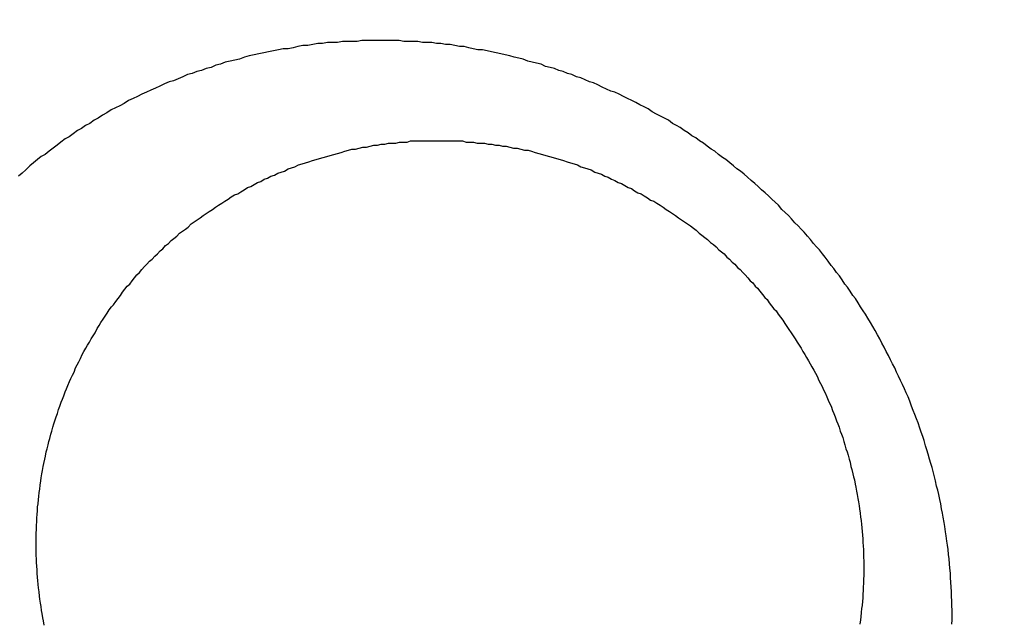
# Model space of a CAD drawing. Header units: millimetres. Extents: x -604189 to 881711, y -381903 to -7297.
# Tile 885 of 1056: x -558628.86 to -558619.36, y -165424.33 to -165418.51. Entities that reach past the tile are written whole.
import ezdxf

# ---------------------------------------------------------------- set-up
doc = ezdxf.new("R2010")
doc.units = ezdxf.units.MM
doc.header["$LTSCALE"] = 100
doc.linetypes.add('0.5_0.5', pattern=[1, 0.5, -0.5])
doc.linetypes.add('ACAD_ISO04W100', pattern=[30.5, 24, -3, 0.5, -3])
doc.layers.get('Defpoints').update_dxf_attribs({"color": 30})
doc.layers.add('OPIS', color=7, linetype='Continuous')
doc.layers.add('strop osie', color=80, linetype='ACAD_ISO04W100', lineweight=5)
doc.styles.get("Standard").update_dxf_attribs({"font": 'romans.shx', "width": 0.5})
doc.dimstyles.new('1 50', dxfattribs={"dimtxt": 150, "dimasz": 80, "dimexe": 1, "dimexo": 1, "dimgap": 20, "dimtad": 1, "dimdec": 0, "dimlfac": 0.1, "dimtxsty": 'Standard', "dimblk": 'ARCHTICK', "dimcen": 200, "dimclrd": 2, "dimadec": 1, "dimazin": 0, "dimtfac": 1, "dimtdec": 0, "dimtmove": 0, "dimatfit": 3, "dimldrblk": 'ARCHTICK', "dimfxl": 120, "dimfxlon": 1, "dimtfill": 1, "dimarcsym": 0})

# ---------------------------------------------------------------- blocks, each defined once
blk = doc.blocks.new('_ArchTick')
at = {"layer": 'strop osie', "color": 0, "const_width": 0.15}
blk.add_lwpolyline([(-0.5, -0.5), (0.5, 0.5)], dxfattribs=at)
blk = doc.blocks.new('*D3294')
at = {"layer": 'Defpoints', "color": 0, "linetype": 'ByBlock', "lineweight": 5, "transparency": 16777216}
for p in [(-595783.1257, -159420.3032), (-593748.9238, -159420.3032), (-552118.9353, -179940.3025)]:
    blk.add_point(p, dxfattribs=at)
at = {"layer": 'OPIS', "color": 0, "linetype": 'Continuous', "lineweight": -2, "transparency": 16777216}
for p, q in [((-595723.1257, -159420.3032), (-595784.1257, -159420.3032)), ((-595723.1257, -179940.3025), (-595784.1257, -179940.3025))]:
    blk.add_line(p, q, dxfattribs=at)
at = {"layer": 'OPIS', "color": 2, "lineweight": -2, "transparency": 16777216}
blk.add_line((-595783.1257, -179940.3025), (-595783.1257, -159420.3032), dxfattribs=at)
at = {"layer": 'OPIS', "color": 2, "linetype": 'ByBlock', "lineweight": -2, "transparency": 16777216, "xscale": 80, "yscale": 80, "zscale": 80}
for p, rotation in [((-595783.1257, -159420.3032), 90), ((-595783.1257, -179940.3025), 270)]:
    blk.add_blockref('_ArchTick', p, dxfattribs=dict(at, rotation=rotation))
at = {"layer": 'OPIS', "color": 0, "linetype": 'ByBlock', "lineweight": 13, "transparency": 16777216, "insert": (-595878.1257, -169680.3029), "char_height": 150, "attachment_point": 5, "rotation": 90, "bg_fill": 3, "box_fill_scale": 1.1, "bg_fill_color": 256, "bg_fill_true_color": 13158600, "bg_fill_transparency": 0}
blk.add_mtext('2052', dxfattribs=at)

msp = doc.modelspace()

# ---------------------------------------------------------------- hatches: boundary and pattern name
at = {"layer": 'OPIS', "linetype": 'ByBlock', "lineweight": 15}
h = msp.add_hatch(dxfattribs=at)
h.set_pattern_fill('ANSI37', color=0, scale=80, angle=45)
h.set_pattern_definition([(90, (-306927.96, 32475.8), (-254, 0), []), (180, (-306927.96, 32475.8), (-3e-14, -254), [])])
h.paths.add_polyline_path([(-559745.6161, -168470.3032), (-559845.6161, -168470.3032), (-559845.6161, -168410.3032), (-559745.6161, -168410.3032), (-559745.6161, -168350.3032), (-560845.6161, -168350.3032), (-560845.6161, -168410.3032), (-560745.6161, -168410.3032), (-560745.6161, -168470.3032, 0.267949), (-560295.6161, -169249.7261), (-560295.6161, -169481.1844, -0.414214), (-559952.6795, -169824.121, -1), (-560638.5527, -169824.121, -0.414214), (-560295.6161, -169481.1844), (-560295.6161, -169249.7261, -0.267949), (-560745.6161, -168470.3032), (-560845.6161, -168470.3032), (-560845.6161, -168350.3032), (-561118.9235, -168350.3032), (-561118.9235, -172095.2912), (-559553.9216, -172095.2896), (-559553.9235, -168350.3032), (-559745.6161, -168350.3032)])
h.paths.add_polyline_path([(-560989.2376, -171970.2882), (-560989.2376, -171369.4302), (-560514.2381, -171369.4302, -0.414232), (-560506.2376, -171377.4302), (-560506.2376, -171961.4357, -0.403374), (-560513.9405, -171969.4302), (-560989.2376, -171969.4302), (-560998.9235, -171970.2883)], flags=16)
h.paths.add_polyline_path([(-560569.2376, -171447.4302), (-560569.2376, -171891.4302, -0.414209), (-560619.2368, -171941.4302), (-560824.2357, -171941.4318, -0.414225), (-560874.2376, -171891.4318), (-560874.2376, -171447.4318, -0.414209), (-560824.2384, -171397.4318), (-560619.238, -171397.4302, -0.414216)], flags=0)
h.paths.add_polyline_path([(-560754.7376, -171692.2717), (-560768.2641, -171689.5342), (-560778.5199, -171674.0914), (-560777.5796, -171669.433), (-560791.3376, -171669.433), (-560788.5131, -171683.4206), (-560780.6181, -171695.3108), (-560768.7278, -171703.2059), (-560754.7376, -171706.0309)], flags=0)
h.paths.add_polyline_path([(-560926.5376, -171669.4319), (-560944.0375, -171669.4319), (-560944.0376, -171669.4319), (-560938.9119, -171681.8063), (-560926.5376, -171686.9319)], flags=0)
h.paths.add_polyline_path([(-559553.9256, -164304.9199), (-559553.9257, -164080.3032), (-560998.9235, -164080.3032), (-560998.9235, -164130.3032), (-561051.7578, -164130.3032), (-561051.7578, -164230.3032), (-561112.4092, -164230.3032), (-561118.2586, -165128.2363), (-561111.7578, -165130.3032), (-561051.7578, -165130.3032), (-561051.7578, -165230.3032), (-560998.9235, -165230.3032), (-560998.9235, -165930.3032), (-560968.9235, -165930.3032), (-559691.7578, -165930.3032), (-559691.7578, -166884.9244, -0.259771), (-560368.4683, -166480.3032), (-560576.7808, -166480.3032, -0.694758), (-561118.9235, -166682.1405), (-561118.9235, -167150.3032), (-559553.9241, -167150.3032), (-559553.9249, -165742.5853, -0.501722), (-560517.8869, -165023.7527, -0.501722)])
h.paths.add_polyline_path([(-561051.7578, -166930.3032), (-561051.7578, -167030.3032), (-561111.7578, -167030.3032), (-561111.7578, -166930.3032)], flags=16)
h.paths.add_polyline_path([(-559553.9256, -164304.9199, 0.501722), (-560517.8869, -165023.7527, 0.501722), (-559553.9249, -165742.5853)], flags=17)
h.paths.add_polyline_path([(-559017.8869, -165023.7527, 0.331805), (-559553.9256, -164304.9199), (-559553.9249, -165742.5853, 0.331804)], flags=17)
h.paths.add_polyline_path([(-558393.9201, -165930.3032), (-559553.9248, -165930.3032), (-559553.9242, -167030.3032), (-558393.9201, -167030.3032)])
edge = h.paths.add_edge_path(flags=16)
edge.add_ellipse((-558869.2567, -166529.0581), major_axis=(0, 174.9447), ratio=0.83560798, start_angle=0, end_angle=180, ccw=False)
edge.add_line((-558869.0233, -166354.0889), (-558868.8365, -166354.1133))
edge.add_line((-558868.8365, -166354.1133), (-558551.7582, -166354.1133))
edge.add_ellipse((-558534.0421, -166361.1263), major_axis=(0, 22.0682), ratio=0.9052568, start_angle=0, end_angle=83.73181, ccw=False)
edge.add_line((-558534.0421, -166339.0581), (-558415.4419, -166339.0581))
edge.add_line((-558415.4419, -166339.0581), (-558415.4419, -166719.058))
edge.add_line((-558415.4419, -166719.058), (-558534.0421, -166719.058))
edge.add_ellipse((-558534.0421, -166696.9898), major_axis=(0, 22.0682), ratio=0.9052568, start_angle=108.52912, end_angle=180, ccw=False)
edge.add_line((-558552.9839, -166704.0028), (-558869.2567, -166704.0028))
edge = h.paths.add_edge_path(flags=16)
edge.add_ellipse((-558655.1487, -165473.0705), major_axis=(119.5767, 0), ratio=0.97546159, start_angle=134.53493, end_angle=225.46507, ccw=False)
edge.add_ellipse((-558571.3619, -165553.0941), major_axis=(-236.8278, 0), ratio=0.97546159, start_angle=293.077059, end_angle=315.064585, ccw=False)
edge.add_ellipse((-558581.1214, -165519.0637), major_axis=(-200.9624, 0), ratio=0.97546159, start_angle=268.869132, end_angle=294.416017, ccw=False)
edge.add_line((-558577.1552, -165323.0707), (-558434.7252, -165323.0707))
edge.add_line((-558434.7252, -165323.0707), (-558434.7252, -165623.0703))
edge.add_line((-558434.7252, -165623.0703), (-558577.1552, -165623.0703))
edge.add_ellipse((-558581.1214, -165427.0774), major_axis=(200.9624, 0), ratio=0.97546159, start_angle=245.583983, end_angle=271.130868, ccw=False)
edge.add_ellipse((-558571.3619, -165393.0469), major_axis=(-236.8278, 0), ratio=0.97546159, start_angle=404.935415, end_angle=426.922941, ccw=False)
h.paths.add_polyline_path([(-559691.7578, -166075.3032), (-560476.9877, -166075.3032, 0.131652), (-560368.4683, -166480.3032), (-559691.7578, -166480.3032)], flags=17)
h.paths.add_polyline_path([(-560476.9877, -166075.3032), (-559691.7578, -166075.3032), (-559691.7578, -165930.3032), (-560991.7578, -165930.3032), (-561051.7578, -165930.3032), (-561051.7578, -166030.3032), (-561118.9235, -166030.3032), (-561118.9235, -166278.4659, -0.694758), (-560576.7808, -166480.3032), (-560368.4683, -166480.3032, -0.131652)], flags=17)
h.paths.add_polyline_path([(-571773.9197, -161590.5433), (-574108.1879, -161590.5433), (-574098.9171, -166615.2859), (-571773.9197, -166615.2837)])
h.paths.add_polyline_path([(-559933.2163, -164919.2007), (-558639.2026, -164919.2007), (-558639.2026, -164793.3399), (-559933.2163, -164793.3399)], flags=25)
h.paths.add_polyline_path([(-560038.7197, -166687.5881), (-559732.9898, -166687.5881), (-559732.9898, -166284.5895), (-560038.7197, -166284.5895)], flags=25)
h.paths.add_polyline_path([(-559928.8713, -165007.0998), (-559413.7498, -165007.0998), (-559413.7498, -164907.7601), (-559928.8713, -164907.7601)], flags=9)
h.paths.add_polyline_path([(-559933.2163, -164919.2007), (-558639.2026, -164919.2007), (-558639.2026, -164793.3399), (-559933.2163, -164793.3399)], flags=25)
h.paths.add_polyline_path([(-560330.8592, -165014.5781), (-559994.1825, -165014.5781), (-559994.1825, -164899.1947), (-560330.8592, -164899.1947)], flags=24)
h.paths.add_polyline_path([(-560290.2043, -164902.8369), (-560108.3543, -164902.8369), (-560108.3543, -164804.8069), (-560290.2043, -164804.8069)], flags=24)
h.paths.add_polyline_path([(-560498.8656, -166997.3416), (-559983.7441, -166997.3416), (-559983.7441, -166898.0019), (-560498.8656, -166898.0019)], flags=24)
h.paths.add_polyline_path([(-560498.7904, -166887.3416), (-559655.7235, -166887.3416), (-559655.7235, -166788.0019), (-560498.7904, -166788.0019)], flags=24)
h.paths.add_polyline_path([(-560900.8535, -167004.8199), (-560564.1768, -167004.8199), (-560564.1768, -166889.4365), (-560900.8535, -166889.4365)], flags=24)
h.paths.add_polyline_path([(-560860.1986, -166893.0787), (-560678.3486, -166893.0787), (-560678.3486, -166795.0487), (-560860.1986, -166795.0487)], flags=24)
h.paths.add_polyline_path([(-560525.1681, -170610.564), (-560010.0466, -170610.564), (-560010.0466, -170511.2243), (-560525.1681, -170511.2243)], flags=24)
h.paths.add_polyline_path([(-560529.5131, -170522.665), (-559444.307, -170522.665), (-559444.307, -170396.8042), (-560529.5131, -170396.8042)], flags=9)
h.paths.add_polyline_path([(-560927.156, -170618.0423), (-560590.4793, -170618.0423), (-560590.4793, -170502.659), (-560927.156, -170502.659)], flags=24)
h.paths.add_polyline_path([(-560886.5011, -170506.3012), (-560704.6511, -170506.3012), (-560704.6511, -170408.2712), (-560886.5011, -170408.2712)], flags=24)
h.paths.add_polyline_path([(-560065.2995, -168940.3582), (-560065.2995, -168600.6584), (-560513.0758, -168600.6584), (-560513.0758, -168940.3582)], flags=24)
h.paths.add_polyline_path([(-559111.5256, -164087.3863), (-558760.9896, -164087.3863), (-558760.8154, -164093.1916), (-558760.6443, -164098.997), (-558760.4763, -164104.8025), (-558760.3114, -164110.6081), (-558760.1497, -164116.4138), (-558759.991, -164122.2195), (-558759.8355, -164128.0254), (-558759.683, -164133.8313), (-558759.5337, -164139.6373), (-558759.3874, -164145.4434), (-558759.2442, -164151.2496), (-558759.1041, -164157.0558), (-558758.9671, -164162.8622), (-558758.8332, -164168.6685), (-558758.7024, -164174.475), (-558758.5746, -164180.2815), (-558758.4499, -164186.0881), (-558758.3283, -164191.8948), (-558758.2098, -164197.7015), (-558758.0943, -164203.5083), (-558757.9818, -164209.3151), (-558757.8725, -164215.122), (-558757.7661, -164220.929), (-558757.6628, -164226.736), (-558757.5626, -164232.5431), (-558757.4654, -164238.3502), (-558757.3712, -164244.1574), (-558757.2801, -164249.9646), (-558757.1919, -164255.7719), (-558757.1068, -164261.5792), (-558757.0248, -164267.3865), (-558756.9458, -164273.1939), (-558756.8699, -164279.0014), (-558756.7972, -164284.8089), (-558756.7276, -164290.6164), (-558756.6612, -164296.4239), (-558756.5981, -164302.2315), (-558756.5382, -164308.0392), (-558756.4815, -164313.8468), (-558756.4282, -164319.6545), (-558756.3782, -164325.4622), (-558756.3315, -164331.2699), (-558756.2883, -164337.0777), (-558756.2484, -164342.8855), (-558756.2118, -164348.6933), (-558756.1781, -164354.5011), (-558756.1471, -164360.309), (-558756.1182, -164366.1168), (-558756.0913, -164371.9247), (-558756.066, -164377.7326), (-558756.0419, -164383.5405), (-558756.0201, -164389.3484), (-558756.0043, -164395.1563), (-558755.9986, -164400.9642), (-558756.0069, -164406.7722), (-558756.0313, -164412.5801), (-558756.0727, -164418.3878), (-558756.1321, -164424.1955), (-558756.2103, -164430.0028), (-558756.3078, -164435.8099), (-558756.4249, -164441.6166), (-558756.5621, -164447.4229), (-558756.7197, -164453.2287), (-558756.8982, -164459.0339), (-558757.098, -164464.8385), (-558757.3197, -164470.6423), (-558757.5651, -164476.4453), (-558757.8369, -164482.2469), (-558758.1378, -164488.0471), (-558758.4702, -164493.8454), (-558758.8369, -164499.6416), (-558759.2405, -164505.4354), (-558759.6838, -164511.2264), (-558760.1745, -164517.0136), (-558760.7255, -164522.7951), (-558761.3496, -164528.5691), (-558762.0603, -164534.3333), (-558762.8742, -164540.0838), (-558763.8091, -164545.8157), (-558764.8827, -164551.5243), (-558766.1165, -164557.2013), (-558767.5383, -164562.8323), (-558769.1771, -164568.402), (-558771.0625, -164573.8941), (-558773.2333, -164579.28), (-558775.7351, -164584.5205), (-558778.6098, -164589.5655), (-558781.8966, -164594.3536), (-558785.6282, -164598.7982), (-558789.8079, -164602.8267), (-558794.3738, -164606.4129), (-558799.2553, -164609.5564), (-558804.3822, -164612.2836), (-558809.6945, -164614.6285), (-558815.1428, -164616.63), (-558820.6944, -164618.3259), (-558826.3252, -164619.7535), (-558832.0112, -164620.9496), (-558837.7322, -164621.9498), (-558843.479, -164622.7861), (-558849.2444, -164623.4899), (-558855.0211, -164624.092), (-558860.8052, -164624.6116), (-558866.5954, -164625.0558), (-558872.3908, -164625.4311), (-558878.1904, -164625.7436), (-558883.9932, -164625.9992), (-558889.7982, -164626.2039), (-558895.6045, -164626.3635), (-558901.4113, -164626.4837), (-558907.2185, -164626.5703), (-558913.026, -164626.6286), (-558918.8337, -164626.6643), (-558924.6416, -164626.6829), (-558930.4496, -164626.69), (-558936.2576, -164626.6911), (-558941.5211, -164626.6903), (-558946.7847, -164626.6852), (-558952.0483, -164626.6715), (-558957.3117, -164626.645), (-558962.575, -164626.6016), (-558967.8379, -164626.537), (-558973.1003, -164626.447), (-558978.3622, -164626.3275), (-558983.6233, -164626.1742), (-558988.8833, -164625.9829), (-558994.1416, -164625.7497), (-558999.3976, -164625.4704), (-559004.6507, -164625.1407), (-559009.9001, -164624.756), (-559015.1446, -164624.3114), (-559020.3833, -164623.802), (-559025.6144, -164623.2197), (-559030.834, -164622.543), (-559036.0369, -164621.7475), (-559041.2162, -164620.8117), (-559046.3638, -164619.7132), (-559051.4663, -164618.4241), (-559056.5084, -164616.9152), (-559061.4697, -164615.1596), (-559066.3259, -164613.1306), (-559071.0433, -164610.7989), (-559075.5827, -164608.1366), (-559079.8942, -164605.1211), (-559083.9247, -164601.7377), (-559087.6216, -164597.9954), (-559090.9448, -164593.9181), (-559093.9051, -164589.5659), (-559096.5268, -164585.003), (-559098.8391, -164580.2753), (-559100.8727, -164575.4217), (-559102.6616, -164570.4717), (-559104.2381, -164565.4504), (-559105.625, -164560.3732), (-559106.8432, -164555.253), (-559107.9147, -164550.0999), (-559108.8603, -164544.9227), (-559109.6947, -164539.7262), (-559110.4308, -164534.5143), (-559111.0819, -164529.2909), (-559111.6605, -164524.0593), (-559112.1765, -164518.8213), (-559112.6393, -164513.5782), (-559113.0584, -164508.3314), (-559113.442, -164503.0819), (-559113.7937, -164497.8303), (-559114.1161, -164492.5768), (-559114.4116, -164487.3217), (-559114.6825, -164482.0653), (-559114.9304, -164476.8077), (-559115.1568, -164471.5491), (-559115.3631, -164466.2897), (-559115.5507, -164461.0296), (-559115.7201, -164455.7689), (-559115.8719, -164450.5077), (-559116.0067, -164445.2459), (-559116.1249, -164439.9838), (-559116.2269, -164434.7214), (-559116.3128, -164429.4586), (-559116.383, -164424.1957), (-559116.4377, -164418.9325), (-559116.4775, -164413.6692), (-559116.5031, -164408.4059), (-559116.5152, -164403.1424), (-559116.515, -164397.879), (-559116.5049, -164392.6156), (-559116.488, -164387.3522), (-559116.4673, -164382.0887), (-559116.4453, -164376.8253), (-559116.4222, -164371.5619), (-559116.3978, -164366.2985), (-559116.3718, -164361.0352), (-559116.344, -164355.7718), (-559116.3141, -164350.5084), (-559116.2819, -164345.2451), (-559116.2472, -164339.9818), (-559116.2097, -164334.7185), (-559116.1693, -164329.4552), (-559116.1262, -164324.1919), (-559116.0804, -164318.9287), (-559116.0318, -164313.6655), (-559115.9805, -164308.4023), (-559115.9265, -164303.1391), (-559115.8698, -164297.876), (-559115.8105, -164292.6129), (-559115.7486, -164287.3498), (-559115.6841, -164282.0868), (-559115.617, -164276.8237), (-559115.5473, -164271.5608), (-559115.4751, -164266.2978), (-559115.4004, -164261.0349), (-559115.3232, -164255.772), (-559115.2436, -164250.5092), (-559115.1614, -164245.2464), (-559115.0768, -164239.9836), (-559114.9897, -164234.7209), (-559114.9001, -164229.4582), (-559114.808, -164224.1955), (-559114.7134, -164218.9329), (-559114.6163, -164213.6704), (-559114.5167, -164208.4079), (-559114.4146, -164203.1454), (-559114.3099, -164197.883), (-559114.2028, -164192.6207), (-559114.0931, -164187.3584), (-559113.9808, -164182.0961), (-559113.8661, -164176.834), (-559113.7488, -164171.5718), (-559113.6289, -164166.3097), (-559113.5065, -164161.0477), (-559113.3815, -164155.7858), (-559113.254, -164150.5239), (-559113.124, -164145.262), (-559112.9914, -164140.0003), (-559112.8563, -164134.7385), (-559112.7186, -164129.4769), (-559112.5783, -164124.2153), (-559112.4356, -164118.9538), (-559112.2903, -164113.6924), (-559112.1424, -164108.431), (-559111.992, -164103.1697), (-559111.8391, -164097.9085), (-559111.6836, -164092.6474)])
edge = h.paths.add_edge_path()
edge.add_line((-558393.9201, -164080.3032), (-559553.9257, -164080.3032))
edge.add_line((-559553.9257, -164080.3032), (-559553.9256, -164304.9199))
edge.add_arc((-559767.8869, -165023.7527), 750, 0, 73.4243141, ccw=False)
edge.add_arc((-559767.8869, -165023.7527), 750, -73.424255, 0, ccw=False)
edge.add_line((-559553.9249, -165742.5853), (-559553.9248, -165830.3032))
edge.add_line((-559553.9248, -165830.3032), (-558393.9201, -165830.3032))
edge.add_line((-558393.9201, -165830.3032), (-558393.9201, -164080.3032))

# ---------------------------------------------------------------- next in the draw order: dimensions: what is measured, and where the dimension line sits
at = {"layer": 'OPIS', "color": 0, "linetype": 'ByBlock', "lineweight": 13}
dim = msp.add_linear_dim(base=(-595783.1257, -159420.3032), p1=(-552118.9353, -179940.3025), p2=(-593748.9238, -159420.3032), angle=90, dimstyle='1 50', override={"dimtmove": 1, "dimfxl": 60, "dimarcsym": 1}, dxfattribs=at)
dim.commit()
dim.dimension.update_dxf_attribs({"geometry": '*D3294', "text_midpoint": (-595878.1257, -169680.3029)})

# ---------------------------------------------------------------- next in the draw order: hatches: boundary and pattern name
at = {"layer": 'OPIS', "linetype": '0.5_0.5', "lineweight": 13}
h = msp.add_hatch(dxfattribs=at)
h.set_pattern_fill('ANSI37', color=0, scale=130)
h.set_pattern_definition([(45, (-597218.54, 256668.8), (-291.85832, 291.85832), []), (135, (-597218.54, 256668.8), (-291.85832, -291.85832), [])])
edge = h.paths.add_edge_path(flags=16)
edge.add_line((-570958.9159, -168985.2814), (-571058.9159, -168985.2814))
edge.add_line((-571058.9159, -168985.2814), (-572598.9159, -168985.2814))
edge.add_line((-572598.9159, -168985.2814), (-572598.9151, -170470.3002))
edge.add_line((-572598.9151, -170470.3002), (-570825.7626, -170470.3002))
edge.add_arc((-570508.9159, -170339.0992), 342.9366, 180, 202.49364, ccw=False)
edge.add_arc((-570508.9159, -170339.0992), 342.9366, 90, 180, ccw=False)
edge.add_line((-570508.9159, -169996.1626), (-570508.9159, -169764.7043))
edge.add_arc((-570058.9159, -168985.2814), 900, 180.0000001, 240, ccw=False)
edge = h.paths.add_edge_path(flags=17)
edge.add_line((-569358.9153, -170085.2814), (-569358.9159, -168985.2814))
edge.add_line((-569358.9159, -168985.2814), (-569358.9169, -168985.2814))
edge.add_line((-569358.9169, -168985.2814), (-569958.9159, -168985.2814))
edge.add_line((-569958.9159, -168985.2814), (-570058.9159, -168985.2814))
edge.add_line((-570058.9159, -168985.2814), (-570058.9159, -168925.2814))
edge.add_line((-570058.9159, -168925.2814), (-569958.9159, -168925.2814))
edge.add_line((-569958.9159, -168925.2814), (-569958.9159, -168865.2814))
edge.add_line((-569958.9159, -168865.2814), (-569358.9159, -168865.2814))
edge.add_line((-569358.9159, -168865.2814), (-569358.9169, -166865.2814))
edge.add_line((-569358.9169, -166865.2814), (-574098.917, -166865.2859))
edge.add_line((-574098.917, -166865.2859), (-574098.9143, -171970.3002))
edge.add_line((-574098.9143, -171970.3002), (-572608.9134, -171970.3002))
edge.add_line((-572608.9134, -171970.3002), (-571504.9134, -170590.3002))
edge.add_line((-571504.9134, -170590.3002), (-572718.915, -170590.3002))
edge.add_line((-572718.915, -170590.3002), (-572718.9159, -168865.2814))
edge.add_line((-572718.9159, -168865.2814), (-571058.9159, -168865.2814))
edge.add_line((-571058.9159, -168865.2814), (-571058.9159, -168925.2814))
edge.add_line((-571058.9159, -168925.2814), (-570958.9159, -168925.2814))
edge.add_line((-570958.9159, -168925.2814), (-570958.9159, -168985.2814))
edge.add_arc((-570058.9159, -168985.2814), 900, 180, 240)
edge.add_line((-570508.9159, -169764.7043), (-570508.9159, -169996.1626))
edge.add_arc((-570508.9159, -170339.0992), 342.9366, 0, 90, ccw=False)
edge.add_arc((-570508.9159, -170339.0992), 342.9366, 208.979889, 360, ccw=False)
edge.add_line((-570808.9134, -170505.2529), (-570808.9134, -171171.0862))
edge.add_arc((-570808.9134, -171220.3002), 49.214, 0, 90, ccw=False)
edge.add_arc((-570808.9134, -171220.3002), 49.214, 270, 360, ccw=False)
edge.add_line((-570808.9134, -171269.5142), (-570808.9134, -171970.3002))
edge.add_line((-570808.9134, -171970.3002), (-569358.9143, -171970.3002))
edge.add_line((-569358.9143, -171970.3002), (-569358.9153, -170085.2814))
h.paths.add_polyline_path([(-561118.9235, -159870.3032), (-590334.6553, -159870.3032), (-590334.6553, -161470.3032), (-562318.9235, -161470.3032), (-562318.9235, -172095.2924), (-561118.9235, -172095.2912), (-561118.9235, -168350.3032), (-552073.9191, -168350.3032), (-552073.9198, -167150.3032), (-561118.9235, -167150.3032)])
h.paths.add_polyline_path([(-572856.9268, -169813.6802), (-569451.0696, -169813.6802), (-569451.0696, -169408.6802), (-572856.9268, -169408.6802)], flags=16)

# ---------------------------------------------------------------- next in the draw order: linework, layer by layer
at = {"color": 0}
for points in [[(-558625.6039, -165418.7153, 0), (-558625.6519, -165418.7153, 0), (-558625.6989, -165418.7153, 0), (-558625.7469, -165418.7153, 0), (-558625.7949, -165418.7253, 0), (-558625.8419, -165418.7253, 0), (-558625.8899, -165418.7253, 0), (-558625.9379, -165418.7353, 0), (-558625.9849, -165418.7353, 0), (-558626.0329, -165418.7453, 0), (-558626.0799, -165418.7553, 0), (-558626.1279, -165418.7553, 0), (-558626.1749, -165418.7653, 0), (-558626.2229, -165418.7753, 0), (-558626.2699, -165418.7853, 0), (-558626.3169, -165418.7853, 0), (-558626.3639, -165418.7953, 0), (-558626.4109, -165418.8053, 0), (-558626.4579, -165418.8153, 0), (-558626.5049, -165418.8253, 0), (-558626.5519, -165418.8353, 0), (-558626.5989, -165418.8453, 0), (-558626.6449, -165418.8553, 0), (-558626.6919, -165418.8653, 0), (-558626.7379, -165418.8853, 0), (-558626.7849, -165418.8953, 0), (-558626.8309, -165418.9053, 0), (-558626.8769, -165418.9153, 0), (-558626.9229, -165418.9353, 0), (-558626.9689, -165418.9453, 0), (-558627.0139, -165418.9653, 0), (-558627.0599, -165418.9753, 0), (-558627.1049, -165418.9953, 0), (-558627.1509, -165419.0053, 0), (-558627.1959, -165419.0253, 0), (-558627.2409, -165419.0353, 0), (-558627.2849, -165419.0553, 0), (-558627.3299, -165419.0753, 0), (-558627.3749, -165419.0953, 0), (-558627.4189, -165419.1053, 0), (-558627.4629, -165419.1253, 0), (-558627.5069, -165419.1453, 0), (-558627.5509, -165419.1653, 0), (-558627.5949, -165419.1853, 0), (-558627.6379, -165419.2053, 0), (-558627.6809, -165419.2253, 0), (-558627.7239, -165419.2453, 0), (-558627.7669, -165419.2653, 0), (-558627.8099, -165419.2853, 0), (-558627.8519, -165419.3153, 0), (-558627.8939, -165419.3353, 0), (-558627.9359, -165419.3553, 0), (-558627.9779, -165419.3753, 0), (-558628.0199, -165419.4053, 0), (-558628.0609, -165419.4253, 0), (-558628.1019, -165419.4553, 0), (-558628.1429, -165419.4753, 0), (-558628.1839, -165419.5053, 0), (-558628.2239, -165419.5253, 0), (-558628.2639, -165419.5553, 0), (-558628.3039, -165419.5753, 0), (-558628.3439, -165419.6053, 0), (-558628.3829, -165419.6353, 0), (-558628.4229, -165419.6553, 0), (-558628.4619, -165419.6853, 0), (-558628.4999, -165419.7153, 0), (-558628.5389, -165419.7453, 0), (-558628.5769, -165419.7753, 0), (-558628.6149, -165419.8053, 0), (-558628.6519, -165419.8253, 0), (-558628.6899, -165419.8553, 0), (-558628.7269, -165419.8853, 0), (-558628.7639, -165419.9153, 0), (-558628.7999, -165419.9553, 0), (-558628.8359, -165419.9853, 0), (-558628.8719, -165420.0153, 0)], [(-558619.8649, -165424.3353, 0), (-558619.8639, -165424.2953, 0), (-558619.8639, -165424.2453, 0), (-558619.8639, -165424.2053, 0), (-558619.8649, -165424.1553, 0), (-558619.8659, -165424.1153, 0), (-558619.8679, -165424.0653, 0), (-558619.8689, -165424.0253, 0), (-558619.8719, -165423.9753, 0), (-558619.8739, -165423.9353, 0), (-558619.8769, -165423.8853, 0), (-558619.8799, -165423.8453, 0), (-558619.8839, -165423.7953, 0), (-558619.8879, -165423.7553, 0), (-558619.8919, -165423.7053, 0), (-558619.8969, -165423.6653, 0), (-558619.9019, -165423.6153, 0), (-558619.9069, -165423.5753, 0), (-558619.9129, -165423.5353, 0), (-558619.9199, -165423.4853, 0), (-558619.9259, -165423.4453, 0), (-558619.9329, -165423.3953, 0), (-558619.9399, -165423.3553, 0), (-558619.9479, -165423.3053, 0), (-558619.9559, -165423.2653, 0), (-558619.9639, -165423.2253, 0), (-558619.9729, -165423.1753, 0), (-558619.9819, -165423.1353, 0), (-558619.9919, -165423.0853, 0), (-558620.0009, -165423.0453, 0), (-558620.0119, -165423.0053, 0), (-558620.0219, -165422.9553, 0), (-558620.0329, -165422.9153, 0), (-558620.0439, -165422.8753, 0), (-558620.0559, -165422.8253, 0), (-558620.0679, -165422.7853, 0), (-558620.0799, -165422.7453, 0), (-558620.0929, -165422.6953, 0), (-558620.1059, -165422.6553, 0), (-558620.1189, -165422.6153, 0), (-558620.1329, -165422.5653, 0), (-558620.1469, -165422.5253, 0), (-558620.1609, -165422.4853, 0), (-558620.1759, -165422.4453, 0), (-558620.1909, -165422.3953, 0), (-558620.2059, -165422.3553, 0), (-558620.2219, -165422.3153, 0), (-558620.2379, -165422.2753, 0), (-558620.2549, -165422.2353, 0), (-558620.2709, -165422.1853, 0), (-558620.2879, -165422.1453, 0), (-558620.3059, -165422.1053, 0), (-558620.3239, -165422.0653, 0), (-558620.3419, -165422.0253, 0), (-558620.3599, -165421.9853, 0), (-558620.3789, -165421.9453, 0), (-558620.3979, -165421.9053, 0), (-558620.4169, -165421.8653, 0), (-558620.4369, -165421.8253, 0), (-558620.4569, -165421.7853, 0), (-558620.4769, -165421.7453, 0), (-558620.4979, -165421.7053, 0), (-558620.5189, -165421.6653, 0), (-558620.5399, -165421.6253, 0), (-558620.5619, -165421.5853, 0), (-558620.5839, -165421.5453, 0), (-558620.6059, -165421.5053, 0), (-558620.6289, -165421.4653, 0), (-558620.6519, -165421.4253, 0), (-558620.6749, -165421.3853, 0), (-558620.6979, -165421.3453, 0), (-558620.7219, -165421.3153, 0), (-558620.7459, -165421.2753, 0), (-558620.7709, -165421.2353, 0), (-558620.7949, -165421.1953, 0), (-558620.8199, -165421.1653, 0), (-558620.8459, -165421.1253, 0), (-558620.8709, -165421.0853, 0), (-558620.8969, -165421.0553, 0), (-558620.9229, -165421.0153, 0), (-558620.9499, -165420.9753, 0), (-558620.9769, -165420.9453, 0), (-558621.0039, -165420.9053, 0), (-558621.0309, -165420.8753, 0), (-558621.0589, -165420.8353, 0), (-558621.0869, -165420.7953, 0), (-558621.1149, -165420.7653, 0), (-558621.1429, -165420.7253, 0), (-558621.1719, -165420.6953, 0), (-558621.2009, -165420.6653, 0), (-558621.2299, -165420.6253, 0), (-558621.2599, -165420.5953, 0), (-558621.2899, -165420.5553, 0), (-558621.3199, -165420.5253, 0), (-558621.3499, -165420.4953, 0), (-558621.3809, -165420.4653, 0), (-558621.4119, -165420.4253, 0), (-558621.4429, -165420.3953, 0), (-558621.4739, -165420.3653, 0), (-558621.5059, -165420.3353, 0), (-558621.5379, -165420.2953, 0), (-558621.5699, -165420.2653, 0), (-558621.6019, -165420.2353, 0), (-558621.6349, -165420.2053, 0), (-558621.6679, -165420.1753, 0), (-558621.7009, -165420.1453, 0), (-558621.7339, -165420.1153, 0), (-558621.7679, -165420.0853, 0), (-558621.8019, -165420.0553, 0), (-558621.8359, -165420.0253, 0), (-558621.8699, -165419.9953, 0), (-558621.9049, -165419.9653, 0), (-558621.9389, -165419.9453, 0), (-558621.9739, -165419.9153, 0), (-558622.0089, -165419.8853, 0), (-558622.0449, -165419.8553, 0), (-558622.0799, -165419.8353, 0), (-558622.1159, -165419.8053, 0), (-558622.1519, -165419.7753, 0), (-558622.1889, -165419.7553, 0), (-558622.2249, -165419.7253, 0), (-558622.2619, -165419.6953, 0), (-558622.2989, -165419.6753, 0), (-558622.3359, -165419.6453, 0), (-558622.3729, -165419.6253, 0), (-558622.4109, -165419.5953, 0), (-558622.4479, -165419.5753, 0), (-558622.4859, -165419.5453, 0), (-558622.5239, -165419.5253, 0), (-558622.5619, -165419.5053, 0), (-558622.6009, -165419.4753, 0), (-558622.6389, -165419.4553, 0), (-558622.6779, -165419.4353, 0), (-558622.7169, -165419.4153, 0), (-558622.7559, -165419.3953, 0), (-558622.7959, -165419.3653, 0), (-558622.8349, -165419.3453, 0), (-558622.8749, -165419.3253, 0), (-558622.9149, -165419.3053, 0), (-558622.9549, -165419.2853, 0), (-558622.9949, -165419.2653, 0), (-558623.0349, -165419.2453, 0), (-558623.0759, -165419.2253, 0), (-558623.1159, -165419.2053, 0), (-558623.1569, -165419.1953, 0), (-558623.1979, -165419.1753, 0), (-558623.2389, -165419.1553, 0), (-558623.2799, -165419.1353, 0), (-558623.3219, -165419.1153, 0), (-558623.3629, -165419.1053, 0), (-558623.4049, -165419.0853, 0), (-558623.4469, -165419.0653, 0), (-558623.4889, -165419.0553, 0), (-558623.5309, -165419.0353, 0), (-558623.5729, -165419.0253, 0), (-558623.6149, -165419.0053, 0), (-558623.6579, -165418.9953, 0), (-558623.6999, -165418.9753, 0), (-558623.7429, -165418.9653, 0), (-558623.7859, -165418.9553, 0), (-558623.8289, -165418.9353, 0), (-558623.8719, -165418.9253, 0), (-558623.9149, -165418.9153, 0), (-558623.9579, -165418.9053, 0), (-558624.0009, -165418.8853, 0), (-558624.0449, -165418.8753, 0), (-558624.0879, -165418.8653, 0), (-558624.1319, -165418.8553, 0), (-558624.1759, -165418.8453, 0), (-558624.2189, -165418.8353, 0), (-558624.2629, -165418.8253, 0), (-558624.3069, -165418.8153, 0), (-558624.3509, -165418.8053, 0), (-558624.3949, -165418.7953, 0), (-558624.4399, -165418.7953, 0), (-558624.4839, -165418.7853, 0), (-558624.5279, -165418.7753, 0), (-558624.5719, -165418.7653, 0), (-558624.6169, -165418.7653, 0), (-558624.6609, -165418.7553, 0), (-558624.7059, -165418.7453, 0), (-558624.7499, -165418.7453, 0), (-558624.7949, -165418.7353, 0), (-558624.8399, -165418.7353, 0), (-558624.8849, -165418.7253, 0), (-558624.9289, -165418.7253, 0), (-558624.9739, -165418.7253, 0), (-558625.0189, -165418.7153, 0), (-558625.0639, -165418.7153, 0), (-558625.1089, -165418.7153, 0), (-558625.1539, -165418.7153, 0), (-558625.1989, -165418.7053, 0), (-558625.2439, -165418.7053, 0), (-558625.2889, -165418.7053, 0), (-558625.3339, -165418.7053, 0), (-558625.3789, -165418.7053, 0), (-558625.4239, -165418.7053, 0), (-558625.4689, -165418.7053, 0), (-558625.5139, -165418.7053, 0), (-558625.5589, -165418.7053, 0), (-558625.6039, -165418.7153, 0)], [(-558628.6239, -165424.3453, 0), (-558628.6299, -165424.3053, 0), (-558628.6369, -165424.2753, 0), (-558628.6429, -165424.2353, 0), (-558628.6489, -165424.2053, 0), (-558628.6539, -165424.1653, 0), (-558628.6599, -165424.1353, 0), (-558628.6649, -165424.0953, 0), (-558628.6689, -165424.0653, 0), (-558628.6739, -165424.0253, 0), (-558628.6779, -165423.9853, 0), (-558628.6809, -165423.9553, 0), (-558628.6849, -165423.9153, 0), (-558628.6879, -165423.8853, 0), (-558628.6909, -165423.8453, 0), (-558628.6929, -165423.8153, 0), (-558628.6949, -165423.7753, 0), (-558628.6969, -165423.7453, 0), (-558628.6979, -165423.7053, 0), (-558628.6999, -165423.6753, 0), (-558628.7009, -165423.6353, 0), (-558628.7009, -165423.5953, 0), (-558628.7009, -165423.5653, 0), (-558628.7009, -165423.5253, 0), (-558628.7009, -165423.4953, 0), (-558628.6999, -165423.4553, 0), (-558628.6989, -165423.4253, 0), (-558628.6979, -165423.3853, 0), (-558628.6959, -165423.3453, 0), (-558628.6939, -165423.3153, 0), (-558628.6919, -165423.2753, 0), (-558628.6899, -165423.2453, 0), (-558628.6869, -165423.2053, 0), (-558628.6829, -165423.1753, 0), (-558628.6799, -165423.1353, 0), (-558628.6759, -165423.1053, 0), (-558628.6719, -165423.0653, 0), (-558628.6669, -165423.0353, 0), (-558628.6619, -165422.9953, 0), (-558628.6569, -165422.9553, 0), (-558628.6519, -165422.9253, 0), (-558628.6459, -165422.8853, 0), (-558628.6399, -165422.8553, 0), (-558628.6329, -165422.8153, 0), (-558628.6259, -165422.7853, 0), (-558628.6189, -165422.7453, 0), (-558628.6119, -165422.7153, 0), (-558628.6039, -165422.6753, 0), (-558628.5959, -165422.6453, 0), (-558628.5869, -165422.6053, 0), (-558628.5789, -165422.5753, 0), (-558628.5689, -165422.5453, 0), (-558628.5599, -165422.5053, 0), (-558628.5499, -165422.4753, 0), (-558628.5399, -165422.4353, 0), (-558628.5299, -165422.4053, 0), (-558628.5189, -165422.3653, 0), (-558628.5079, -165422.3353, 0), (-558628.4969, -165422.3053, 0), (-558628.4849, -165422.2653, 0), (-558628.4729, -165422.2353, 0), (-558628.4609, -165422.1953, 0), (-558628.4479, -165422.1653, 0), (-558628.4349, -165422.1353, 0), (-558628.4219, -165422.0953, 0), (-558628.4089, -165422.0653, 0), (-558628.3949, -165422.0353, 0), (-558628.3809, -165421.9953, 0), (-558628.3659, -165421.9653, 0), (-558628.3509, -165421.9353, 0), (-558628.3359, -165421.9053, 0), (-558628.3209, -165421.8653, 0), (-558628.3049, -165421.8353, 0), (-558628.2889, -165421.8053, 0), (-558628.2729, -165421.7753, 0), (-558628.2569, -165421.7353, 0), (-558628.2399, -165421.7053, 0), (-558628.2229, -165421.6753, 0), (-558628.2049, -165421.6453, 0), (-558628.1879, -165421.6153, 0), (-558628.1699, -165421.5853, 0), (-558628.1519, -165421.5553, 0), (-558628.1329, -165421.5253, 0), (-558628.1139, -165421.4853, 0), (-558628.0949, -165421.4553, 0), (-558628.0759, -165421.4253, 0), (-558628.0559, -165421.3953, 0), (-558628.0359, -165421.3653, 0), (-558628.0159, -165421.3353, 0), (-558627.9959, -165421.3053, 0), (-558627.9749, -165421.2753, 0), (-558627.9539, -165421.2553, 0), (-558627.9329, -165421.2253, 0), (-558627.9109, -165421.1953, 0), (-558627.8889, -165421.1653, 0), (-558627.8669, -165421.1353, 0), (-558627.8449, -165421.1053, 0), (-558627.8219, -165421.0753, 0), (-558627.7989, -165421.0553, 0), (-558627.7759, -165421.0253, 0), (-558627.7529, -165420.9953, 0), (-558627.7289, -165420.9653, 0), (-558627.7049, -165420.9453, 0), (-558627.6809, -165420.9153, 0), (-558627.6569, -165420.8853, 0), (-558627.6319, -165420.8653, 0), (-558627.6069, -165420.8353, 0), (-558627.5819, -165420.8153, 0), (-558627.5569, -165420.7853, 0), (-558627.5309, -165420.7653, 0), (-558627.5049, -165420.7353, 0), (-558627.4789, -165420.7153, 0), (-558627.4529, -165420.6853, 0), (-558627.4259, -165420.6653, 0), (-558627.3999, -165420.6353, 0), (-558627.3729, -165420.6153, 0), (-558627.3449, -165420.5953, 0), (-558627.3179, -165420.5653, 0), (-558627.2899, -165420.5453, 0), (-558627.2619, -165420.5253, 0), (-558627.2339, -165420.5053, 0), (-558627.2059, -165420.4753, 0), (-558627.1769, -165420.4553, 0), (-558627.1479, -165420.4353, 0), (-558627.1189, -165420.4153, 0), (-558627.0899, -165420.3953, 0), (-558627.0609, -165420.3753, 0), (-558627.0309, -165420.3553, 0), (-558627.0009, -165420.3353, 0), (-558626.9709, -165420.3153, 0), (-558626.9409, -165420.2953, 0), (-558626.9109, -165420.2753, 0), (-558626.8799, -165420.2553, 0), (-558626.8499, -165420.2353, 0), (-558626.8189, -165420.2153, 0), (-558626.7879, -165420.1953, 0), (-558626.7569, -165420.1853, 0), (-558626.7249, -165420.1653, 0), (-558626.6939, -165420.1453, 0), (-558626.6619, -165420.1253, 0), (-558626.6299, -165420.1153, 0), (-558626.5979, -165420.0953, 0), (-558626.5659, -165420.0753, 0), (-558626.5339, -165420.0653, 0), (-558626.5009, -165420.0453, 0), (-558626.4689, -165420.0353, 0), (-558626.4359, -165420.0153, 0), (-558626.4029, -165420.0053, 0), (-558626.3699, -165419.9853, 0), (-558626.3369, -165419.9753, 0), (-558626.3039, -165419.9653, 0), (-558626.2709, -165419.9453, 0), (-558626.2369, -165419.9353, 0), (-558626.2039, -165419.9253, 0), (-558626.1699, -165419.9053, 0), (-558626.1359, -165419.8953, 0), (-558626.1029, -165419.8853, 0), (-558626.0689, -165419.8753, 0), (-558626.0349, -165419.8653, 0), (-558625.9999, -165419.8553, 0), (-558625.9659, -165419.8453, 0), (-558625.9319, -165419.8353, 0), (-558625.8969, -165419.8253, 0), (-558625.8629, -165419.8153, 0), (-558625.8279, -165419.8053, 0), (-558625.7929, -165419.7953, 0), (-558625.7589, -165419.7853, 0), (-558625.7239, -165419.7753, 0), (-558625.6889, -165419.7653, 0), (-558625.6539, -165419.7553, 0), (-558625.6189, -165419.7553, 0), (-558625.5839, -165419.7453, 0), (-558625.5489, -165419.7353, 0), (-558625.5129, -165419.7353, 0), (-558625.4779, -165419.7253, 0), (-558625.4429, -165419.7153, 0), (-558625.4079, -165419.7153, 0), (-558625.3719, -165419.7053, 0), (-558625.3369, -165419.7053, 0), (-558625.3009, -165419.6953, 0), (-558625.2659, -165419.6953, 0), (-558625.2299, -165419.6953, 0), (-558625.1949, -165419.6853, 0), (-558625.1589, -165419.6853, 0), (-558625.1229, -165419.6853, 0), (-558625.0879, -165419.6753, 0), (-558625.0519, -165419.6753, 0), (-558625.0159, -165419.6753, 0), (-558624.9809, -165419.6753, 0), (-558624.9449, -165419.6753, 0), (-558624.9089, -165419.6753, 0), (-558624.8739, -165419.6753, 0), (-558624.8379, -165419.6753, 0), (-558624.8019, -165419.6753, 0)], [(-558624.8019, -165419.6753, 0), (-558624.7669, -165419.6753, 0), (-558624.7309, -165419.6753, 0), (-558624.6959, -165419.6753, 0), (-558624.6599, -165419.6753, 0), (-558624.6239, -165419.6753, 0), (-558624.5889, -165419.6753, 0), (-558624.5529, -165419.6853, 0), (-558624.5179, -165419.6853, 0), (-558624.4819, -165419.6853, 0), (-558624.4469, -165419.6953, 0), (-558624.4109, -165419.6953, 0), (-558624.3759, -165419.6953, 0), (-558624.3409, -165419.7053, 0), (-558624.3049, -165419.7053, 0), (-558624.2699, -165419.7153, 0), (-558624.2349, -165419.7153, 0), (-558624.1999, -165419.7253, 0), (-558624.1649, -165419.7253, 0), (-558624.1299, -165419.7353, 0), (-558624.0949, -165419.7453, 0), (-558624.0599, -165419.7453, 0), (-558624.0249, -165419.7553, 0), (-558623.9899, -165419.7653, 0), (-558623.9549, -165419.7653, 0), (-558623.9209, -165419.7753, 0), (-558623.8859, -165419.7853, 0), (-558623.8519, -165419.7953, 0), (-558623.8169, -165419.8053, 0), (-558623.7829, -165419.8153, 0), (-558623.7489, -165419.8253, 0), (-558623.7139, -165419.8353, 0), (-558623.6799, -165419.8453, 0), (-558623.6459, -165419.8553, 0), (-558623.6129, -165419.8653, 0), (-558623.5789, -165419.8753, 0), (-558623.5449, -165419.8853, 0), (-558623.5109, -165419.8953, 0), (-558623.4779, -165419.9053, 0), (-558623.4449, -165419.9253, 0), (-558623.4109, -165419.9353, 0), (-558623.3779, -165419.9453, 0), (-558623.3449, -165419.9553, 0), (-558623.3119, -165419.9753, 0), (-558623.2789, -165419.9853, 0), (-558623.2469, -165419.9953, 0), (-558623.2139, -165420.0153, 0), (-558623.1819, -165420.0253, 0), (-558623.1489, -165420.0453, 0), (-558623.1169, -165420.0553, 0), (-558623.0849, -165420.0753, 0), (-558623.0529, -165420.0853, 0), (-558623.0209, -165420.1053, 0), (-558622.9899, -165420.1253, 0), (-558622.9579, -165420.1353, 0), (-558622.9269, -165420.1553, 0), (-558622.8949, -165420.1753, 0), (-558622.8639, -165420.1853, 0), (-558622.8329, -165420.2053, 0), (-558622.8029, -165420.2253, 0), (-558622.7719, -165420.2453, 0), (-558622.7409, -165420.2553, 0), (-558622.7109, -165420.2753, 0), (-558622.6809, -165420.2953, 0), (-558622.6509, -165420.3153, 0), (-558622.6209, -165420.3353, 0), (-558622.5909, -165420.3553, 0), (-558622.5619, -165420.3753, 0), (-558622.5329, -165420.3953, 0), (-558622.5029, -165420.4153, 0), (-558622.4739, -165420.4353, 0), (-558622.4459, -165420.4553, 0), (-558622.4169, -165420.4753, 0), (-558622.3889, -165420.4953, 0), (-558622.3599, -165420.5153, 0), (-558622.3319, -165420.5353, 0), (-558622.3039, -165420.5653, 0), (-558622.2769, -165420.5853, 0), (-558622.2489, -165420.6053, 0), (-558622.2219, -165420.6253, 0), (-558622.1939, -165420.6553, 0), (-558622.1669, -165420.6753, 0), (-558622.1409, -165420.6953, 0), (-558622.1139, -165420.7253, 0), (-558622.0879, -165420.7453, 0), (-558622.0619, -165420.7653, 0), (-558622.0359, -165420.7953, 0), (-558622.0099, -165420.8153, 0), (-558621.9839, -165420.8453, 0), (-558621.9589, -165420.8653, 0), (-558621.9339, -165420.8953, 0), (-558621.9089, -165420.9153, 0), (-558621.8839, -165420.9453, 0), (-558621.8599, -165420.9653, 0), (-558621.8349, -165420.9953, 0), (-558621.8109, -165421.0253, 0), (-558621.7869, -165421.0453, 0), (-558621.7639, -165421.0753, 0), (-558621.7399, -165421.0953, 0), (-558621.7169, -165421.1253, 0), (-558621.6939, -165421.1553, 0), (-558621.6709, -165421.1853, 0), (-558621.6489, -165421.2053, 0), (-558621.6269, -165421.2353, 0), (-558621.6049, -165421.2653, 0), (-558621.5829, -165421.2953, 0), (-558621.5609, -165421.3153, 0), (-558621.5399, -165421.3453, 0), (-558621.5189, -165421.3753, 0), (-558621.4979, -165421.4053, 0), (-558621.4769, -165421.4353, 0), (-558621.4569, -165421.4653, 0), (-558621.4369, -165421.4953, 0), (-558621.4169, -165421.5253, 0), (-558621.3969, -165421.5553, 0), (-558621.3779, -165421.5853, 0), (-558621.3589, -165421.6153, 0), (-558621.3399, -165421.6453, 0), (-558621.3209, -165421.6753, 0), (-558621.3029, -165421.7053, 0), (-558621.2849, -165421.7353, 0), (-558621.2669, -165421.7653, 0), (-558621.2489, -165421.7953, 0), (-558621.2319, -165421.8253, 0), (-558621.2149, -165421.8553, 0), (-558621.1979, -165421.8853, 0), (-558621.1819, -165421.9153, 0), (-558621.1649, -165421.9453, 0), (-558621.1489, -165421.9853, 0), (-558621.1339, -165422.0153, 0), (-558621.1179, -165422.0453, 0), (-558621.1029, -165422.0753, 0), (-558621.0879, -165422.1053, 0), (-558621.0729, -165422.1453, 0), (-558621.0589, -165422.1753, 0), (-558621.0449, -165422.2053, 0), (-558621.0309, -165422.2353, 0), (-558621.0169, -165422.2753, 0), (-558621.0039, -165422.3053, 0), (-558620.9909, -165422.3353, 0), (-558620.9779, -165422.3753, 0), (-558620.9659, -165422.4053, 0), (-558620.9539, -165422.4353, 0), (-558620.9419, -165422.4753, 0), (-558620.9299, -165422.5053, 0), (-558620.9189, -165422.5353, 0), (-558620.9079, -165422.5753, 0), (-558620.8969, -165422.6053, 0), (-558620.8869, -165422.6453, 0), (-558620.8769, -165422.6753, 0), (-558620.8669, -165422.7053, 0), (-558620.8569, -165422.7453, 0), (-558620.8479, -165422.7753, 0), (-558620.8389, -165422.8153, 0), (-558620.8309, -165422.8453, 0), (-558620.8219, -165422.8853, 0), (-558620.8139, -165422.9153, 0), (-558620.8059, -165422.9453, 0), (-558620.7989, -165422.9853, 0), (-558620.7919, -165423.0153, 0), (-558620.7849, -165423.0553, 0), (-558620.7789, -165423.0853, 0), (-558620.7729, -165423.1253, 0), (-558620.7669, -165423.1553, 0), (-558620.7609, -165423.1953, 0), (-558620.7559, -165423.2253, 0), (-558620.7509, -165423.2653, 0), (-558620.7459, -165423.3053, 0), (-558620.7419, -165423.3353, 0), (-558620.7379, -165423.3753, 0), (-558620.7349, -165423.4053, 0), (-558620.7309, -165423.4453, 0), (-558620.7279, -165423.4753, 0), (-558620.7259, -165423.5153, 0), (-558620.7229, -165423.5453, 0), (-558620.7209, -165423.5853, 0), (-558620.7189, -165423.6153, 0), (-558620.7179, -165423.6553, 0), (-558620.7169, -165423.6953, 0), (-558620.7159, -165423.7253, 0), (-558620.7159, -165423.7653, 0), (-558620.7159, -165423.7953, 0), (-558620.7159, -165423.8353, 0), (-558620.7159, -165423.8653, 0), (-558620.7169, -165423.9053, 0), (-558620.7179, -165423.9453, 0), (-558620.7199, -165423.9753, 0), (-558620.7219, -165424.0153, 0), (-558620.7239, -165424.0453, 0), (-558620.7259, -165424.0853, 0), (-558620.7289, -165424.1153, 0), (-558620.7319, -165424.1553, 0), (-558620.7359, -165424.1853, 0), (-558620.7389, -165424.2253, 0), (-558620.7429, -165424.2653, 0), (-558620.7479, -165424.2953, 0), (-558620.7519, -165424.3353, 0)]]:
    msp.add_polyline3d(points, dxfattribs=at)

doc.saveas('drawing.dxf')
